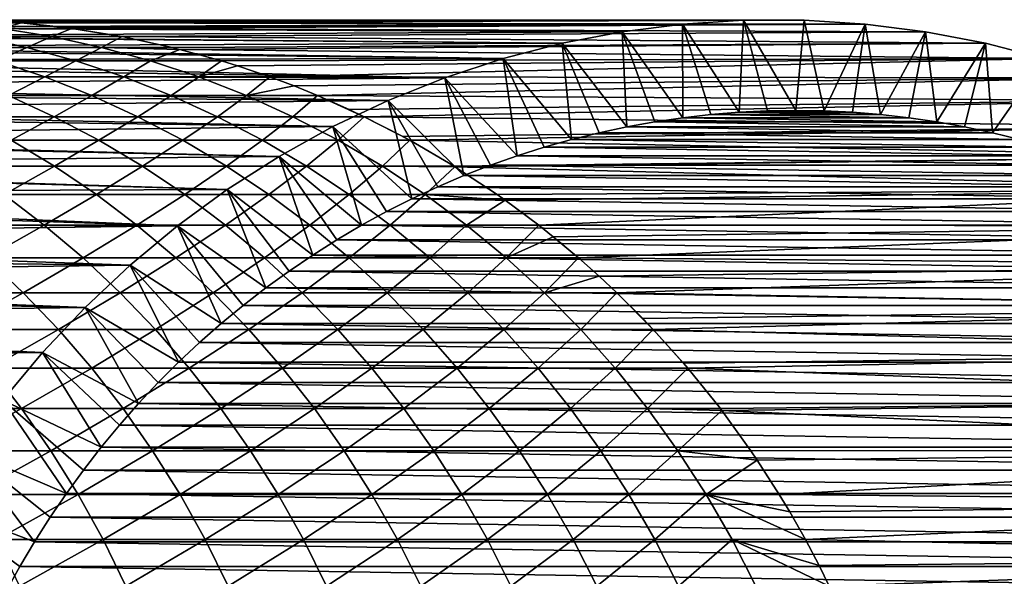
# Model space of a CAD drawing. Header units: metres. Extents: x -24 to 236, y -24 to 24.
# Tile 315 of 316: x 221 to 230, y 4 to 9. Entities that reach past the tile are written whole.
import ezdxf

# ---------------------------------------------------------------- set-up
doc = ezdxf.new("R2010")
doc.units = ezdxf.units.M
doc.layers.add('solid_10392024', color=7, linetype='CONTINUOUS')

msp = doc.modelspace()

# ---------------------------------------------------------------- linework, layer by layer
at = {"layer": 'solid_10392024'}
for points in [[(226.829193, 8.9616, 261.21463), (219.252502, 8.93438, 290.551758), (219.643585, 8.97415, 290.64978)], [(226.829193, 8.9616, 261.21463), (226.295532, 8.893494, 261.081573), (219.252502, 8.93438, 290.551758)], [(226.829193, 8.9616, 261.21463), (219.643585, 8.97415, 290.64978), (219.777679, 8.98358, 290.683411)], [(227.36618, 8.995734, 261.348511), (219.777679, 8.98358, 290.683411), (220.093033, 8.997353, 290.762421)], [(227.36618, 8.995734, 261.348511), (226.829193, 8.9616, 261.21463), (219.777679, 8.98358, 290.683411)], [(227.36618, 8.995734, 261.348511), (220.093033, 8.997353, 290.762421), (220.304779, 9, 290.815491)], [(227.36618, 8.995734, 261.348511), (220.304779, 9, 290.815491), (220.543045, 8.996648, 290.875214)], [(220.374619, 8.972046, 293.361511), (220.992416, 8.972037, 290.987854), (220.543045, 8.996648, 290.875214)], [(220.820343, 8.923595, 293.480682), (220.992416, 8.972037, 290.987854), (220.374619, 8.972046, 293.361511)], [(220.992416, 8.972037, 290.987854), (220.831879, 8.98358, 290.947601), (220.543045, 8.996648, 290.875214)], [(227.903839, 8.995734, 261.482574), (220.543045, 8.996648, 290.875214), (220.831879, 8.98358, 290.947601)], [(227.903839, 8.995734, 261.482574), (227.36618, 8.995734, 261.348511), (220.543045, 8.996648, 290.875214)], [(220.820343, 8.923595, 293.480682), (221.439972, 8.923588, 291.100006), (220.992416, 8.972037, 290.987854)], [(227.903839, 8.995734, 261.482574), (220.831879, 8.98358, 290.947601), (220.992416, 8.972037, 290.987854)], [(228.440842, 8.9616, 261.616455), (227.903839, 8.995734, 261.482574), (220.992416, 8.972037, 290.987854)], [(221.439972, 8.923588, 291.100006), (221.357071, 8.93438, 291.079224), (220.992416, 8.972037, 290.987854)], [(228.440842, 8.9616, 261.616455), (220.992416, 8.972037, 290.987854), (221.357071, 8.93438, 291.079224)], [(228.440842, 8.9616, 261.616455), (221.357071, 8.93438, 291.079224), (221.439972, 8.923588, 291.100006)], [(228.974503, 8.893494, 261.749512), (228.440842, 8.9616, 261.616455), (221.439972, 8.923588, 291.100006)], [(226.831329, 8.135336, 260.390686), (226.295532, 8.893494, 261.081573), (226.829193, 8.9616, 261.21463)], [(227.328903, 8.183813, 260.51474), (226.829193, 8.9616, 261.21463), (227.36618, 8.995734, 261.348511)], [(227.079834, 8.16361, 260.452637), (226.829193, 8.9616, 261.21463), (227.328903, 8.183813, 260.51474)], [(226.831329, 8.135336, 260.390686), (226.829193, 8.9616, 261.21463), (227.079834, 8.16361, 260.452637)], [(227.328903, 8.183813, 260.51474), (227.36618, 8.995734, 261.348511), (227.578644, 8.195949, 260.576996)], [(227.828552, 8.2, 260.639313), (227.36618, 8.995734, 261.348511), (227.903839, 8.995734, 261.482574)], [(227.578644, 8.195949, 260.576996), (227.36618, 8.995734, 261.348511), (227.828552, 8.2, 260.639313)], [(227.828552, 8.2, 260.639313), (227.903839, 8.995734, 261.482574), (228.078461, 8.195949, 260.701599)], [(228.078461, 8.195949, 260.701599), (227.903839, 8.995734, 261.482574), (228.440842, 8.9616, 261.616455)], [(228.078461, 8.195949, 260.701599), (228.440842, 8.9616, 261.616455), (228.328201, 8.183813, 260.763885)], [(228.328201, 8.183813, 260.763885), (228.440842, 8.9616, 261.616455), (228.577271, 8.16361, 260.825989)], [(228.577271, 8.16361, 260.825989), (228.440842, 8.9616, 261.616455), (228.974503, 8.893494, 261.749512)], [(226.295532, 8.893494, 261.081573), (218.75116, 8.856334, 290.426117), (219.195908, 8.927102, 290.537598)], [(226.295532, 8.893494, 261.081573), (225.766815, 8.791637, 260.949738), (218.75116, 8.856334, 290.426117)], [(226.295532, 8.893494, 261.081573), (219.195908, 8.927102, 290.537598), (219.252502, 8.93438, 290.551758)], [(220.605972, 8.851449, 295.970154), (221.263077, 8.851435, 293.59906), (220.820343, 8.923595, 293.480682)], [(221.263077, 8.851435, 293.59906), (221.439972, 8.923588, 291.100006), (220.820343, 8.923595, 293.480682)], [(221.263077, 8.851435, 293.59906), (221.884491, 8.851426, 291.211426), (221.439972, 8.923588, 291.100006)], [(221.884491, 8.851426, 291.211426), (221.878403, 8.852579, 291.2099), (221.439972, 8.923588, 291.100006)], [(228.974503, 8.893494, 261.749512), (221.439972, 8.923588, 291.100006), (221.878403, 8.852579, 291.2099)], [(228.974503, 8.893494, 261.749512), (221.878403, 8.852579, 291.2099), (221.884491, 8.851426, 291.211426)], [(229.503204, 8.791637, 261.881348), (228.974503, 8.893494, 261.749512), (221.884491, 8.851426, 291.211426)], [(226.337662, 8.054746, 260.267578), (225.766815, 8.791637, 260.949738), (226.295532, 8.893494, 261.081573)], [(226.583969, 8.099055, 260.32901), (226.295532, 8.893494, 261.081573), (226.831329, 8.135336, 260.390686)], [(226.337662, 8.054746, 260.267578), (226.295532, 8.893494, 261.081573), (226.583969, 8.099055, 260.32901)], [(228.577271, 8.16361, 260.825989), (228.974503, 8.893494, 261.749512), (228.825775, 8.135336, 260.887939)], [(228.825775, 8.135336, 260.887939), (228.974503, 8.893494, 261.749512), (229.073135, 8.099055, 260.949615)], [(229.073135, 8.099055, 260.949615), (228.974503, 8.893494, 261.749512), (229.503204, 8.791637, 261.881348)], [(225.766815, 8.791637, 260.949738), (218.310547, 8.762033, 290.315704), (218.731155, 8.852579, 290.421112)], [(225.766815, 8.791637, 260.949738), (225.245148, 8.656413, 260.819672), (218.310547, 8.762033, 290.315704)], [(225.766815, 8.791637, 260.949738), (218.731155, 8.852579, 290.421112), (218.75116, 8.856334, 290.426117)], [(220.348083, 8.755778, 298.454803), (221.042618, 8.755768, 296.094299), (220.605972, 8.851449, 295.970154)], [(221.042618, 8.755768, 296.094299), (221.263077, 8.851435, 293.59906), (220.605972, 8.851449, 295.970154)], [(221.042618, 8.755768, 296.094299), (221.701614, 8.755754, 293.716339), (221.263077, 8.851435, 293.59906)], [(221.701614, 8.755754, 293.716339), (221.884491, 8.851426, 291.211426), (221.263077, 8.851435, 293.59906)], [(221.701614, 8.755754, 293.716339), (222.324829, 8.755746, 291.321777), (221.884491, 8.851426, 291.211426)], [(229.503204, 8.791637, 261.881348), (221.884491, 8.851426, 291.211426), (222.324829, 8.755746, 291.321777)], [(229.503204, 8.791637, 261.881348), (222.324829, 8.755746, 291.321777), (222.393997, 8.738477, 291.339111)], [(230.024887, 8.656413, 262.011414), (229.503204, 8.791637, 261.881348), (222.393997, 8.738477, 291.339111)], [(225.849899, 7.942389, 260.145966), (225.245148, 8.656413, 260.819672), (225.766815, 8.791637, 260.949738)], [(226.09285, 8.002503, 260.206543), (225.766815, 8.791637, 260.949738), (226.337662, 8.054746, 260.267578)], [(225.849899, 7.942389, 260.145966), (225.766815, 8.791637, 260.949738), (226.09285, 8.002503, 260.206543)], [(229.073135, 8.099055, 260.949615), (229.503204, 8.791637, 261.881348), (229.319443, 8.054746, 261.011017)], [(229.319443, 8.054746, 261.011017), (229.503204, 8.791637, 261.881348), (229.564255, 8.002503, 261.072052)], [(229.564255, 8.002503, 261.072052), (229.503204, 8.791637, 261.881348), (230.024887, 8.656413, 262.011414)], [(225.245148, 8.656413, 260.819672), (217.875229, 8.644451, 290.206604), (218.215561, 8.738477, 290.291901)], [(225.245148, 8.656413, 260.819672), (218.215561, 8.738477, 290.291901), (218.310547, 8.762033, 290.315704)], [(220.77739, 8.636832, 298.58432), (221.042618, 8.755768, 296.094299), (220.348083, 8.755778, 298.454803)], [(220.77739, 8.636832, 298.58432), (221.473923, 8.636823, 296.21698), (221.042618, 8.755768, 296.094299)], [(221.473923, 8.636823, 296.21698), (221.701614, 8.755754, 293.716339), (221.042618, 8.755768, 296.094299)], [(221.473923, 8.636823, 296.21698), (222.134827, 8.636808, 293.832153), (221.701614, 8.755754, 293.716339)], [(222.393997, 8.738477, 291.339111), (222.324829, 8.755746, 291.321777), (221.701614, 8.755754, 293.716339)], [(222.134827, 8.636808, 293.832153), (222.393997, 8.738477, 291.339111), (221.701614, 8.755754, 293.716339)], [(222.134827, 8.636808, 293.832153), (222.759796, 8.636801, 291.430786), (222.393997, 8.738477, 291.339111)], [(230.024887, 8.656413, 262.011414), (222.393997, 8.738477, 291.339111), (222.759796, 8.636801, 291.430786)], [(224.732742, 8.488417, 260.691925), (217.707581, 8.592488, 290.164581), (217.875229, 8.644451, 290.206604)], [(225.245148, 8.656413, 260.819672), (224.732742, 8.488417, 260.691925), (217.875229, 8.644451, 290.206604)], [(220.466263, 8.494937, 301.067566), (221.200272, 8.494937, 298.711853), (220.77739, 8.636832, 298.58432)], [(221.200272, 8.494937, 298.711853), (221.473923, 8.636823, 296.21698), (220.77739, 8.636832, 298.58432)], [(221.200272, 8.494937, 298.711853), (221.898773, 8.494927, 296.337799), (221.473923, 8.636823, 296.21698)], [(221.898773, 8.494927, 296.337799), (222.134827, 8.636808, 293.832153), (221.473923, 8.636823, 296.21698)], [(221.898773, 8.494927, 296.337799), (222.561523, 8.494914, 293.946259), (222.134827, 8.636808, 293.832153)], [(222.561523, 8.494914, 293.946259), (222.759796, 8.636801, 291.430786), (222.134827, 8.636808, 293.832153)], [(222.561523, 8.494914, 293.946259), (222.901978, 8.592488, 291.466431), (222.759796, 8.636801, 291.430786)], [(230.024887, 8.656413, 262.011414), (222.759796, 8.636801, 291.430786), (222.901978, 8.592488, 291.466431)], [(230.024887, 8.656413, 262.011414), (222.901978, 8.592488, 291.466431), (223.188232, 8.494906, 291.538177)], [(230.537277, 8.488417, 262.13916), (230.024887, 8.656413, 262.011414), (223.188232, 8.494906, 291.538177)], [(225.36998, 7.798693, 260.026306), (224.732742, 8.488417, 260.691925), (225.245148, 8.656413, 260.819672)], [(225.60878, 7.874408, 260.085846), (225.245148, 8.656413, 260.819672), (225.849899, 7.942389, 260.145966)], [(225.36998, 7.798693, 260.026306), (225.245148, 8.656413, 260.819672), (225.60878, 7.874408, 260.085846)], [(229.564255, 8.002503, 261.072052), (230.024887, 8.656413, 262.011414), (229.807205, 7.942389, 261.132629)], [(224.732742, 8.488417, 260.691925), (217.446381, 8.5039, 290.099121), (217.707581, 8.592488, 290.164581)], [(222.561523, 8.494914, 293.946259), (223.188232, 8.494906, 291.538177), (222.901978, 8.592488, 291.466431)], [(224.732742, 8.488417, 260.691925), (217.209076, 8.415147, 290.039642), (217.446381, 8.5039, 290.099121)], [(224.732742, 8.488417, 260.691925), (224.231049, 8.28811, 260.566833), (217.209076, 8.415147, 290.039642)], [(220.879517, 8.33047, 301.199463), (221.200272, 8.494937, 298.711853), (220.466263, 8.494937, 301.067566)], [(220.879517, 8.33047, 301.199463), (221.615585, 8.33047, 298.837128), (221.200272, 8.494937, 298.711853)], [(221.615585, 8.33047, 298.837128), (221.898773, 8.494927, 296.337799), (221.200272, 8.494937, 298.711853)], [(221.615585, 8.33047, 298.837128), (222.316025, 8.330461, 296.456451), (221.898773, 8.494927, 296.337799)], [(222.316025, 8.330461, 296.456451), (222.561523, 8.494914, 293.946259), (221.898773, 8.494927, 296.337799)], [(222.316025, 8.330461, 296.456451), (222.980591, 8.330447, 294.058319), (222.561523, 8.494914, 293.946259)], [(222.980591, 8.330447, 294.058319), (223.188232, 8.494906, 291.538177), (222.561523, 8.494914, 293.946259)], [(222.980591, 8.330447, 294.058319), (223.400482, 8.415147, 291.59137), (223.188232, 8.494906, 291.538177)], [(230.537277, 8.488417, 262.13916), (223.188232, 8.494906, 291.538177), (223.400482, 8.415147, 291.59137)], [(230.537277, 8.488417, 262.13916), (223.400482, 8.415147, 291.59137), (223.609024, 8.33044, 291.643646)], [(231.038971, 8.28811, 262.264252), (230.537277, 8.488417, 262.13916), (223.609024, 8.33044, 291.643646)], [(224.899567, 7.624155, 259.909027), (224.231049, 8.28811, 260.566833), (224.732742, 8.488417, 260.691925)], [(225.133362, 7.715197, 259.967316), (224.732742, 8.488417, 260.691925), (225.36998, 7.798693, 260.026306)], [(224.899567, 7.624155, 259.909027), (224.732742, 8.488417, 260.691925), (225.133362, 7.715197, 259.967316)], [(224.231049, 8.28811, 260.566833), (217.025116, 8.340752, 289.99353), (217.209076, 8.415147, 290.039642)], [(222.980591, 8.330447, 294.058319), (223.609024, 8.33044, 291.643646), (223.400482, 8.415147, 291.59137)], [(224.231049, 8.28811, 260.566833), (216.721878, 8.207099, 289.917542), (217.025116, 8.340752, 289.99353)], [(224.231049, 8.28811, 260.566833), (223.742599, 8.056499, 260.445038), (216.721878, 8.207099, 289.917542)], [(220.51062, 8.143859, 303.678131), (221.284164, 8.143867, 301.328583), (220.879517, 8.33047, 301.199463)], [(221.284164, 8.143867, 301.328583), (221.615585, 8.33047, 298.837128), (220.879517, 8.33047, 301.199463)], [(221.284164, 8.143867, 301.328583), (222.022232, 8.143867, 298.959778), (221.615585, 8.33047, 298.837128)], [(222.022232, 8.143867, 298.959778), (222.316025, 8.330461, 296.456451), (221.615585, 8.33047, 298.837128)], [(222.022232, 8.143867, 298.959778), (222.724579, 8.143859, 296.572632), (222.316025, 8.330461, 296.456451)], [(222.724579, 8.143859, 296.572632), (222.980591, 8.330447, 294.058319), (222.316025, 8.330461, 296.456451)], [(222.724579, 8.143859, 296.572632), (223.39093, 8.143846, 294.16803), (222.980591, 8.330447, 294.058319)], [(223.39093, 8.143846, 294.16803), (223.609024, 8.33044, 291.643646), (222.980591, 8.330447, 294.058319)], [(223.39093, 8.143846, 294.16803), (224.021027, 8.143838, 291.746887), (223.609024, 8.33044, 291.643646)], [(224.021027, 8.143838, 291.746887), (223.88768, 8.207099, 291.71347), (223.609024, 8.33044, 291.643646)], [(231.038971, 8.28811, 262.264252), (223.609024, 8.33044, 291.643646), (223.88768, 8.207099, 291.71347)], [(224.440903, 7.419598, 259.794678), (223.742599, 8.056499, 260.445038), (224.231049, 8.28811, 260.566833)], [(231.038971, 8.28811, 262.264252), (223.88768, 8.207099, 291.71347), (224.021027, 8.143838, 291.746887)], [(231.527435, 8.056499, 262.386047), (231.038971, 8.28811, 262.264252), (224.021027, 8.143838, 291.746887)], [(224.668701, 7.525594, 259.851471), (224.231049, 8.28811, 260.566833), (224.899567, 7.624155, 259.909027)], [(224.440903, 7.419598, 259.794678), (224.231049, 8.28811, 260.566833), (224.668701, 7.525594, 259.851471)], [(223.742599, 8.056499, 260.445038), (216.612564, 8.155442, 289.890137), (216.721878, 8.207099, 289.917542)], [(227.079834, 8.16361, 260.452637), (227.328903, 8.183813, 260.51474), (228.577271, 8.16361, 260.825989)], [(227.328903, 8.183813, 260.51474), (227.578644, 8.195949, 260.576996), (228.328201, 8.183813, 260.763885)], [(227.328903, 8.183813, 260.51474), (228.328201, 8.183813, 260.763885), (228.577271, 8.16361, 260.825989)], [(227.578644, 8.195949, 260.576996), (227.828552, 8.2, 260.639313), (228.078461, 8.195949, 260.701599)], [(227.578644, 8.195949, 260.576996), (228.078461, 8.195949, 260.701599), (228.328201, 8.183813, 260.763885)], [(223.742599, 8.056499, 260.445038), (216.247742, 7.969104, 289.798706), (216.612564, 8.155442, 289.890137)], [(220.903473, 7.935617, 303.810516), (221.284164, 8.143867, 301.328583), (220.51062, 8.143859, 303.678131)], [(220.903473, 7.935617, 303.810516), (221.679092, 7.935627, 301.454651), (221.284164, 8.143867, 301.328583)], [(221.679092, 7.935627, 301.454651), (222.022232, 8.143867, 298.959778), (221.284164, 8.143867, 301.328583)], [(221.679092, 7.935627, 301.454651), (222.419128, 7.935627, 299.079498), (222.022232, 8.143867, 298.959778)], [(222.419128, 7.935627, 299.079498), (222.724579, 8.143859, 296.572632), (222.022232, 8.143867, 298.959778)], [(222.419128, 7.935627, 299.079498), (223.123322, 7.935617, 296.686035), (222.724579, 8.143859, 296.572632)], [(223.123322, 7.935617, 296.686035), (223.39093, 8.143846, 294.16803), (222.724579, 8.143859, 296.572632)], [(223.123322, 7.935617, 296.686035), (223.791428, 7.935605, 294.275116), (223.39093, 8.143846, 294.16803)], [(223.791428, 7.935605, 294.275116), (224.021027, 8.143838, 291.746887), (223.39093, 8.143846, 294.16803)], [(223.791428, 7.935605, 294.275116), (224.423141, 7.935597, 291.847687), (224.021027, 8.143838, 291.746887)], [(224.423141, 7.935597, 291.847687), (224.361816, 7.969104, 291.832306), (224.021027, 8.143838, 291.746887)], [(231.527435, 8.056499, 262.386047), (224.021027, 8.143838, 291.746887), (224.361816, 7.969104, 291.832306)], [(226.337662, 8.054746, 260.267578), (226.583969, 8.099055, 260.32901), (229.319443, 8.054746, 261.011017)], [(226.583969, 8.099055, 260.32901), (226.831329, 8.135336, 260.390686), (229.073135, 8.099055, 260.949615)], [(226.583969, 8.099055, 260.32901), (229.073135, 8.099055, 260.949615), (229.319443, 8.054746, 261.011017)], [(226.831329, 8.135336, 260.390686), (227.079834, 8.16361, 260.452637), (228.825775, 8.135336, 260.887939)], [(226.831329, 8.135336, 260.390686), (228.825775, 8.135336, 260.887939), (229.073135, 8.099055, 260.949615)], [(227.079834, 8.16361, 260.452637), (228.577271, 8.16361, 260.825989), (228.825775, 8.135336, 260.887939)], [(223.742599, 8.056499, 260.445038), (223.268646, 7.794203, 260.326874), (216.247742, 7.969104, 289.798706)], [(223.995438, 7.185663, 259.683594), (223.268646, 7.794203, 260.326874), (223.742599, 8.056499, 260.445038)], [(224.216507, 7.306292, 259.738708), (223.742599, 8.056499, 260.445038), (224.440903, 7.419598, 259.794678)], [(223.995438, 7.185663, 259.683594), (223.742599, 8.056499, 260.445038), (224.216507, 7.306292, 259.738708)], [(231.527435, 8.056499, 262.386047), (224.361816, 7.969104, 291.832306), (224.423141, 7.935597, 291.847687)], [(232.001389, 7.794203, 262.504211), (231.527435, 8.056499, 262.386047), (224.423141, 7.935597, 291.847687)], [(225.849899, 7.942389, 260.145966), (226.09285, 8.002503, 260.206543), (229.807205, 7.942389, 261.132629)], [(226.09285, 8.002503, 260.206543), (226.337662, 8.054746, 260.267578), (229.564255, 8.002503, 261.072052)], [(226.09285, 8.002503, 260.206543), (229.564255, 8.002503, 261.072052), (229.807205, 7.942389, 261.132629)], [(226.337662, 8.054746, 260.267578), (229.319443, 8.054746, 261.011017), (229.564255, 8.002503, 261.072052)], [(223.268646, 7.794203, 260.326874), (215.817963, 7.720362, 289.690979), (216.209824, 7.948462, 289.789185)], [(223.268646, 7.794203, 260.326874), (216.209824, 7.948462, 289.789185), (216.247742, 7.969104, 289.798706)], [(220.47258, 7.706277, 306.281219), (221.285645, 7.70629, 303.939301), (220.903473, 7.935617, 303.810516)], [(221.285645, 7.70629, 303.939301), (221.679092, 7.935627, 301.454651), (220.903473, 7.935617, 303.810516)], [(221.285645, 7.70629, 303.939301), (222.063293, 7.706299, 301.57724), (221.679092, 7.935627, 301.454651)], [(222.063293, 7.706299, 301.57724), (222.419128, 7.935627, 299.079498), (221.679092, 7.935627, 301.454651)], [(222.063293, 7.706299, 301.57724), (222.805237, 7.706299, 299.195953), (222.419128, 7.935627, 299.079498)], [(222.805237, 7.706299, 299.195953), (223.123322, 7.935617, 296.686035), (222.419128, 7.935627, 299.079498)], [(222.805237, 7.706299, 299.195953), (223.51123, 7.70629, 296.796326), (223.123322, 7.935617, 296.686035)], [(223.51123, 7.70629, 296.796326), (223.791428, 7.935605, 294.275116), (223.123322, 7.935617, 296.686035)], [(223.51123, 7.70629, 296.796326), (224.181015, 7.706278, 294.379272), (223.791428, 7.935605, 294.275116)], [(224.181015, 7.706278, 294.379272), (224.423141, 7.935597, 291.847687), (223.791428, 7.935605, 294.275116)], [(224.181015, 7.706278, 294.379272), (224.814331, 7.706271, 291.945709), (224.423141, 7.935597, 291.847687)], [(232.001389, 7.794203, 262.504211), (224.423141, 7.935597, 291.847687), (224.814331, 7.706271, 291.945709)], [(225.60878, 7.874408, 260.085846), (225.849899, 7.942389, 260.145966), (230.048325, 7.874408, 261.192749)], [(225.849899, 7.942389, 260.145966), (229.807205, 7.942389, 261.132629), (230.048325, 7.874408, 261.192749)], [(225.36998, 7.798693, 260.026306), (225.60878, 7.874408, 260.085846), (230.287125, 7.798693, 261.252289)], [(225.60878, 7.874408, 260.085846), (230.048325, 7.874408, 261.192749), (230.287125, 7.798693, 261.252289)], [(223.268646, 7.794203, 260.326874), (222.811386, 7.502415, 260.212891), (215.817963, 7.720362, 289.690979)], [(223.565292, 6.923493, 259.576355), (222.811386, 7.502415, 260.212891), (223.268646, 7.794203, 260.326874)], [(223.778397, 7.058077, 259.629486), (223.268646, 7.794203, 260.326874), (223.995438, 7.185663, 259.683594)], [(223.565292, 6.923493, 259.576355), (223.268646, 7.794203, 260.326874), (223.778397, 7.058077, 259.629486)], [(232.001389, 7.794203, 262.504211), (224.814331, 7.706271, 291.945709), (224.821136, 7.702031, 291.947418)], [(232.458633, 7.502415, 262.618195), (232.001389, 7.794203, 262.504211), (224.821136, 7.702031, 291.947418)], [(225.133362, 7.715197, 259.967316), (225.36998, 7.798693, 260.026306), (230.523743, 7.715197, 261.311279)], [(225.36998, 7.798693, 260.026306), (230.287125, 7.798693, 261.252289), (230.523743, 7.715197, 261.311279)], [(222.811386, 7.502415, 260.212891), (215.438034, 7.471747, 289.595764), (215.788422, 7.702031, 289.683594)], [(222.811386, 7.502415, 260.212891), (215.788422, 7.702031, 289.683594), (215.817963, 7.720362, 289.690979)], [(220.840958, 7.456474, 306.412048), (221.285645, 7.70629, 303.939301), (220.47258, 7.706277, 306.281219)], [(220.840958, 7.456474, 306.412048), (221.656113, 7.456486, 304.064148), (221.285645, 7.70629, 303.939301)], [(221.656113, 7.456486, 304.064148), (222.063293, 7.706299, 301.57724), (221.285645, 7.70629, 303.939301)], [(221.656113, 7.456486, 304.064148), (222.435715, 7.456495, 301.696106), (222.063293, 7.706299, 301.57724)], [(222.435715, 7.456495, 301.696106), (222.805237, 7.706299, 299.195953), (222.063293, 7.706299, 301.57724)], [(222.435715, 7.456495, 301.696106), (223.179504, 7.456495, 299.308838), (222.805237, 7.706299, 299.195953)], [(223.179504, 7.456495, 299.308838), (223.51123, 7.70629, 296.796326), (222.805237, 7.706299, 299.195953)], [(223.179504, 7.456495, 299.308838), (223.887253, 7.456486, 296.903259), (223.51123, 7.70629, 296.796326)], [(223.887253, 7.456486, 296.903259), (224.181015, 7.706278, 294.379272), (223.51123, 7.70629, 296.796326)], [(223.887253, 7.456486, 296.903259), (224.558685, 7.456474, 294.480255), (224.181015, 7.706278, 294.379272)], [(224.821136, 7.702031, 291.947418), (224.814331, 7.706271, 291.945709), (224.181015, 7.706278, 294.379272)], [(224.558685, 7.456474, 294.480255), (224.821136, 7.702031, 291.947418), (224.181015, 7.706278, 294.379272)], [(224.558685, 7.456474, 294.480255), (225.193527, 7.456468, 292.040771), (224.821136, 7.702031, 291.947418)], [(232.458633, 7.502415, 262.618195), (224.821136, 7.702031, 291.947418), (225.193527, 7.456468, 292.040771)], [(224.899567, 7.624155, 259.909027), (225.133362, 7.715197, 259.967316), (230.757538, 7.624155, 261.369598)], [(225.133362, 7.715197, 259.967316), (230.523743, 7.715197, 261.311279), (230.757538, 7.624155, 261.369598)], [(224.668701, 7.525594, 259.851471), (224.899567, 7.624155, 259.909027), (230.988419, 7.525594, 261.427155)], [(224.899567, 7.624155, 259.909027), (230.757538, 7.624155, 261.369598), (230.988419, 7.525594, 261.427155)], [(222.811386, 7.502415, 260.212891), (222.372437, 7.182171, 260.103424), (215.438034, 7.471747, 289.595764)], [(223.151932, 6.633965, 259.473297), (222.372437, 7.182171, 260.103424), (222.811386, 7.502415, 260.212891)], [(223.356445, 6.782108, 259.524292), (222.811386, 7.502415, 260.212891), (223.565292, 6.923493, 259.576355)], [(223.151932, 6.633965, 259.473297), (222.811386, 7.502415, 260.212891), (223.356445, 6.782108, 259.524292)], [(224.440903, 7.419598, 259.794678), (224.668701, 7.525594, 259.851471), (231.216202, 7.419598, 261.483948)], [(224.668701, 7.525594, 259.851471), (230.988419, 7.525594, 261.427155), (231.216202, 7.419598, 261.483948)], [(232.458633, 7.502415, 262.618195), (225.193527, 7.456468, 292.040771), (225.263992, 7.406854, 292.058411)], [(232.458633, 7.502415, 262.618195), (225.263992, 7.406854, 292.058411), (225.559738, 7.186852, 292.132538)], [(232.897598, 7.182171, 262.727661), (232.458633, 7.502415, 262.618195), (225.559738, 7.186852, 292.132538)], [(222.372437, 7.182171, 260.103424), (215.07103, 7.20328, 289.503784), (215.345581, 7.406854, 289.572601)], [(222.372437, 7.182171, 260.103424), (215.345581, 7.406854, 289.572601), (215.438034, 7.471747, 289.595764)], [(220.344193, 7.186852, 308.871002), (221.196732, 7.186858, 306.538391), (220.840958, 7.456474, 306.412048)], [(221.196732, 7.186858, 306.538391), (221.656113, 7.456486, 304.064148), (220.840958, 7.456474, 306.412048)], [(221.196732, 7.186858, 306.538391), (222.013885, 7.18687, 304.184692), (221.656113, 7.456486, 304.064148)], [(222.013885, 7.18687, 304.184692), (222.435715, 7.456495, 301.696106), (221.656113, 7.456486, 304.064148)], [(222.013885, 7.18687, 304.184692), (222.79538, 7.186878, 301.810913), (222.435715, 7.456495, 301.696106)], [(222.79538, 7.186878, 301.810913), (223.179504, 7.456495, 299.308838), (222.435715, 7.456495, 301.696106)], [(222.79538, 7.186878, 301.810913), (223.54097, 7.186878, 299.417877), (223.179504, 7.456495, 299.308838)], [(223.54097, 7.186878, 299.417877), (223.887253, 7.456486, 296.903259), (223.179504, 7.456495, 299.308838)], [(223.54097, 7.186878, 299.417877), (224.250397, 7.18687, 297.006531), (223.887253, 7.456486, 296.903259)], [(224.250397, 7.18687, 297.006531), (224.558685, 7.456474, 294.480255), (223.887253, 7.456486, 296.903259)], [(224.216507, 7.306292, 259.738708), (224.440903, 7.419598, 259.794678), (231.440613, 7.306292, 261.539886)], [(224.250397, 7.18687, 297.006531), (224.923401, 7.186858, 294.577789), (224.558685, 7.456474, 294.480255)], [(224.440903, 7.419598, 259.794678), (231.216202, 7.419598, 261.483948), (231.440613, 7.306292, 261.539886)], [(225.263992, 7.406854, 292.058411), (225.193527, 7.456468, 292.040771), (224.558685, 7.456474, 294.480255)], [(224.923401, 7.186858, 294.577789), (225.263992, 7.406854, 292.058411), (224.558685, 7.456474, 294.480255)], [(224.923401, 7.186858, 294.577789), (225.559738, 7.186852, 292.132538), (225.263992, 7.406854, 292.058411)], [(223.995438, 7.185663, 259.683594), (224.216507, 7.306292, 259.738708), (231.661667, 7.185663, 261.595001)], [(224.216507, 7.306292, 259.738708), (231.440613, 7.306292, 261.539886), (231.661667, 7.185663, 261.595001)], [(222.372437, 7.182171, 260.103424), (214.920822, 7.084651, 289.466125), (215.07103, 7.20328, 289.503784)], [(222.372437, 7.182171, 260.103424), (221.953323, 6.834593, 259.998932), (214.920822, 7.084651, 289.466125)], [(220.684372, 6.898139, 308.998108), (221.196732, 7.186858, 306.538391), (220.344193, 7.186852, 308.871002)], [(220.684372, 6.898139, 308.998108), (221.53894, 6.898145, 306.659912), (221.196732, 7.186858, 306.538391)], [(221.53894, 6.898145, 306.659912), (222.013885, 7.18687, 304.184692), (221.196732, 7.186858, 306.538391)], [(221.53894, 6.898145, 306.659912), (222.358017, 6.898157, 304.300659), (222.013885, 7.18687, 304.184692)], [(222.756927, 6.318205, 259.374817), (221.953323, 6.834593, 259.998932), (222.372437, 7.182171, 260.103424)], [(222.358017, 6.898157, 304.300659), (222.79538, 7.186878, 301.810913), (222.013885, 7.18687, 304.184692)], [(222.358017, 6.898157, 304.300659), (223.141327, 6.898165, 301.921326), (222.79538, 7.186878, 301.810913)], [(222.951904, 6.47919, 259.423431), (222.372437, 7.182171, 260.103424), (223.151932, 6.633965, 259.473297)], [(222.756927, 6.318205, 259.374817), (222.372437, 7.182171, 260.103424), (222.951904, 6.47919, 259.423431)], [(223.141327, 6.898165, 301.921326), (223.54097, 7.186878, 299.417877), (222.79538, 7.186878, 301.810913)], [(223.141327, 6.898165, 301.921326), (223.888641, 6.898165, 299.522736), (223.54097, 7.186878, 299.417877)], [(223.888641, 6.898165, 299.522736), (224.250397, 7.18687, 297.006531), (223.54097, 7.186878, 299.417877)], [(223.778397, 7.058077, 259.629486), (223.995438, 7.185663, 259.683594), (231.878708, 7.058077, 261.649139)], [(223.888641, 6.898165, 299.522736), (224.599686, 6.898157, 297.105865), (224.250397, 7.18687, 297.006531)], [(223.995438, 7.185663, 259.683594), (231.661667, 7.185663, 261.595001), (231.878708, 7.058077, 261.649139)], [(224.599686, 6.898157, 297.105865), (224.923401, 7.186858, 294.577789), (224.250397, 7.18687, 297.006531)], [(224.599686, 6.898157, 297.105865), (225.274216, 6.898146, 294.6716), (224.923401, 7.186858, 294.577789)], [(225.274216, 6.898146, 294.6716), (225.559738, 7.186852, 292.132538), (224.923401, 7.186858, 294.577789)], [(225.274216, 6.898146, 294.6716), (225.688736, 7.084651, 292.164856), (225.559738, 7.186852, 292.132538)], [(232.897598, 7.182171, 262.727661), (225.559738, 7.186852, 292.132538), (225.688736, 7.084651, 292.164856)], [(232.897598, 7.182171, 262.727661), (225.688736, 7.084651, 292.164856), (225.911987, 6.898139, 292.220825)], [(233.316696, 6.834593, 262.832153), (232.897598, 7.182171, 262.727661), (225.911987, 6.898139, 292.220825)], [(221.953323, 6.834593, 259.998932), (214.717926, 6.915672, 289.415283), (214.920822, 7.084651, 289.466125)], [(223.565292, 6.923493, 259.576355), (223.778397, 7.058077, 259.629486), (232.091812, 6.923493, 261.702271)], [(223.778397, 7.058077, 259.629486), (231.878708, 7.058077, 261.649139), (232.091812, 6.923493, 261.702271)], [(225.274216, 6.898146, 294.6716), (225.911987, 6.898139, 292.220825), (225.688736, 7.084651, 292.164856)], [(221.953323, 6.834593, 259.998932), (214.515717, 6.736597, 289.364594), (214.717926, 6.915672, 289.415283)], [(220.118317, 6.591105, 311.441406), (221.010162, 6.591098, 309.119812), (220.684372, 6.898139, 308.998108)], [(221.010162, 6.591098, 309.119812), (221.53894, 6.898145, 306.659912), (220.684372, 6.898139, 308.998108)], [(221.010162, 6.591098, 309.119812), (221.866669, 6.591104, 306.776276), (221.53894, 6.898145, 306.659912)], [(221.866669, 6.591104, 306.776276), (222.358017, 6.898157, 304.300659), (221.53894, 6.898145, 306.659912)], [(221.866669, 6.591104, 306.776276), (222.687592, 6.591115, 304.411743), (222.358017, 6.898157, 304.300659)], [(222.687592, 6.591115, 304.411743), (223.141327, 6.898165, 301.921326), (222.358017, 6.898157, 304.300659)], [(222.687592, 6.591115, 304.411743), (223.472641, 6.591122, 302.027069), (223.141327, 6.898165, 301.921326)], [(223.472641, 6.591122, 302.027069), (223.888641, 6.898165, 299.522736), (223.141327, 6.898165, 301.921326)], [(223.356445, 6.782108, 259.524292), (223.565292, 6.923493, 259.576355), (232.300659, 6.782108, 261.754333)], [(223.472641, 6.591122, 302.027069), (224.221603, 6.591122, 299.623169), (223.888641, 6.898165, 299.522736)], [(223.565292, 6.923493, 259.576355), (232.091812, 6.923493, 261.702271), (232.300659, 6.782108, 261.754333)], [(224.221603, 6.591122, 299.623169), (224.599686, 6.898157, 297.105865), (223.888641, 6.898165, 299.522736)], [(224.221603, 6.591122, 299.623169), (224.934204, 6.591115, 297.200989), (224.599686, 6.898157, 297.105865)], [(224.934204, 6.591115, 297.200989), (225.274216, 6.898146, 294.6716), (224.599686, 6.898157, 297.105865)], [(224.934204, 6.591115, 297.200989), (225.610199, 6.591104, 294.761414), (225.274216, 6.898146, 294.6716)], [(225.610199, 6.591104, 294.761414), (225.911987, 6.898139, 292.220825), (225.274216, 6.898146, 294.6716)], [(225.610199, 6.591104, 294.761414), (226.093842, 6.736597, 292.266388), (225.911987, 6.898139, 292.220825)], [(233.316696, 6.834593, 262.832153), (225.911987, 6.898139, 292.220825), (226.093842, 6.736597, 292.266388)], [(221.953323, 6.834593, 259.998932), (221.555954, 6.461252, 259.899872), (214.515717, 6.736597, 289.364594)], [(222.382095, 5.977628, 259.281342), (221.555954, 6.461252, 259.899872), (221.953323, 6.834593, 259.998932)], [(222.566879, 6.150914, 259.327423), (221.953323, 6.834593, 259.998932), (222.756927, 6.318205, 259.374817)], [(222.382095, 5.977628, 259.281342), (221.953323, 6.834593, 259.998932), (222.566879, 6.150914, 259.327423)], [(223.151932, 6.633965, 259.473297), (223.356445, 6.782108, 259.524292), (232.505173, 6.633965, 261.805328)], [(223.356445, 6.782108, 259.524292), (232.300659, 6.782108, 261.754333), (232.505173, 6.633965, 261.805328)], [(233.316696, 6.834593, 262.832153), (226.093842, 6.736597, 292.266388), (226.249344, 6.591098, 292.305359)], [(233.714066, 6.461252, 262.931213), (233.316696, 6.834593, 262.832153), (226.249344, 6.591098, 292.305359)], [(221.555954, 6.461252, 259.899872), (214.379684, 6.609689, 289.330505), (214.515717, 6.736597, 289.364594)], [(225.610199, 6.591104, 294.761414), (226.249344, 6.591098, 292.305359), (226.093842, 6.736597, 292.266388)], [(221.555954, 6.461252, 259.899872), (214.131744, 6.363961, 289.268372), (214.379684, 6.609689, 289.330505)], [(222.951904, 6.47919, 259.423431), (223.151932, 6.633965, 259.473297), (232.7052, 6.47919, 261.855194)], [(223.151932, 6.633965, 259.473297), (232.505173, 6.633965, 261.805328), (232.7052, 6.47919, 261.855194)], [(220.426895, 6.26655, 311.5625), (221.010162, 6.591098, 309.119812), (220.118317, 6.591105, 311.441406)], [(220.426895, 6.26655, 311.5625), (221.320694, 6.266543, 309.235809), (221.010162, 6.591098, 309.119812)], [(221.320694, 6.266543, 309.235809), (221.866669, 6.591104, 306.776276), (221.010162, 6.591098, 309.119812)], [(221.320694, 6.266543, 309.235809), (222.179062, 6.266549, 306.887207), (221.866669, 6.591104, 306.776276)], [(222.179062, 6.266549, 306.887207), (222.687592, 6.591115, 304.411743), (221.866669, 6.591104, 306.776276)], [(222.179062, 6.266549, 306.887207), (223.001724, 6.266559, 304.517578), (222.687592, 6.591115, 304.411743)], [(223.001724, 6.266559, 304.517578), (223.472641, 6.591122, 302.027069), (222.687592, 6.591115, 304.411743)], [(223.001724, 6.266559, 304.517578), (223.788452, 6.266566, 302.127838), (223.472641, 6.591122, 302.027069)], [(223.788452, 6.266566, 302.127838), (224.221603, 6.591122, 299.623169), (223.472641, 6.591122, 302.027069)], [(223.788452, 6.266566, 302.127838), (224.538986, 6.266566, 299.718903), (224.221603, 6.591122, 299.623169)], [(224.538986, 6.266566, 299.718903), (224.934204, 6.591115, 297.200989), (224.221603, 6.591122, 299.623169)], [(224.538986, 6.266566, 299.718903), (225.253067, 6.266559, 297.291656), (224.934204, 6.591115, 297.200989)], [(225.253067, 6.266559, 297.291656), (225.610199, 6.591104, 294.761414), (224.934204, 6.591115, 297.200989)], [(225.253067, 6.266559, 297.291656), (225.93045, 6.266549, 294.847046), (225.610199, 6.591104, 294.761414)], [(225.93045, 6.266549, 294.847046), (226.249344, 6.591098, 292.305359), (225.610199, 6.591104, 294.761414)], [(225.93045, 6.266549, 294.847046), (226.570892, 6.266543, 292.385956), (226.249344, 6.591098, 292.305359)], [(226.570892, 6.266543, 292.385956), (226.477829, 6.363961, 292.36264), (226.249344, 6.591098, 292.305359)], [(233.714066, 6.461252, 262.931213), (226.249344, 6.591098, 292.305359), (226.477829, 6.363961, 292.36264)], [(221.555954, 6.461252, 259.899872), (221.181442, 6.063202, 259.806488), (214.131744, 6.363961, 289.268372)], [(222.028488, 5.613193, 259.193176), (221.181442, 6.063202, 259.806488), (221.555954, 6.461252, 259.899872)], [(222.202515, 5.798268, 259.236572), (221.555954, 6.461252, 259.899872), (222.382095, 5.977628, 259.281342)], [(222.028488, 5.613193, 259.193176), (221.555954, 6.461252, 259.899872), (222.202515, 5.798268, 259.236572)], [(222.756927, 6.318205, 259.374817), (222.951904, 6.47919, 259.423431), (232.900177, 6.318205, 261.903809)], [(222.951904, 6.47919, 259.423431), (232.7052, 6.47919, 261.855194), (232.900177, 6.318205, 261.903809)], [(233.714066, 6.461252, 262.931213), (226.477829, 6.363961, 292.36264), (226.570892, 6.266543, 292.385956)], [(234.088577, 6.063202, 263.024597), (233.714066, 6.461252, 262.931213), (226.570892, 6.266543, 292.385956)], [(221.181442, 6.063202, 259.806488), (214.057175, 6.286143, 289.249695), (214.131744, 6.363961, 289.268372)], [(221.181442, 6.063202, 259.806488), (213.770279, 5.968103, 289.177795), (214.057175, 6.286143, 289.249695)], [(220.719513, 5.925344, 311.677338), (221.320694, 6.266543, 309.235809), (220.426895, 6.26655, 311.5625)], [(220.719513, 5.925344, 311.677338), (221.615158, 5.925337, 309.345825), (221.320694, 6.266543, 309.235809)], [(221.615158, 5.925337, 309.345825), (222.179062, 6.266549, 306.887207), (221.320694, 6.266543, 309.235809)], [(221.615158, 5.925337, 309.345825), (222.475266, 5.925342, 306.992401), (222.179062, 6.266549, 306.887207)], [(222.475266, 5.925342, 306.992401), (223.001724, 6.266559, 304.517578), (222.179062, 6.266549, 306.887207)], [(222.475266, 5.925342, 306.992401), (223.299606, 5.925352, 304.61795), (223.001724, 6.266559, 304.517578)], [(222.566879, 6.150914, 259.327423), (222.756927, 6.318205, 259.374817), (233.090225, 6.150914, 261.951202)], [(222.756927, 6.318205, 259.374817), (232.900177, 6.318205, 261.903809), (233.090225, 6.150914, 261.951202)], [(223.299606, 5.925352, 304.61795), (223.788452, 6.266566, 302.127838), (223.001724, 6.266559, 304.517578)], [(223.299606, 5.925352, 304.61795), (224.087906, 5.925359, 302.223419), (223.788452, 6.266566, 302.127838)], [(224.087906, 5.925359, 302.223419), (224.538986, 6.266566, 299.718903), (223.788452, 6.266566, 302.127838)], [(224.087906, 5.925359, 302.223419), (224.83992, 5.925359, 299.809662), (224.538986, 6.266566, 299.718903)], [(224.83992, 5.925359, 299.809662), (225.253067, 6.266559, 297.291656), (224.538986, 6.266566, 299.718903)], [(224.83992, 5.925359, 299.809662), (225.555405, 5.925352, 297.377655), (225.253067, 6.266559, 297.291656)], [(225.555405, 5.925352, 297.377655), (225.93045, 6.266549, 294.847046), (225.253067, 6.266559, 297.291656)], [(225.555405, 5.925352, 297.377655), (226.234116, 5.925343, 294.928253), (225.93045, 6.266549, 294.847046)], [(226.234116, 5.925343, 294.928253), (226.570892, 6.266543, 292.385956), (225.93045, 6.266549, 294.847046)], [(226.234116, 5.925343, 294.928253), (226.875793, 5.925337, 292.462372), (226.570892, 6.266543, 292.385956)], [(226.875793, 5.925337, 292.462372), (226.839279, 5.968103, 292.453217), (226.570892, 6.266543, 292.385956)], [(234.088577, 6.063202, 263.024597), (226.570892, 6.266543, 292.385956), (226.839279, 5.968103, 292.453217)], [(222.382095, 5.977628, 259.281342), (222.566879, 6.150914, 259.327423), (233.275009, 5.977628, 261.997253)], [(222.566879, 6.150914, 259.327423), (233.090225, 6.150914, 261.951202), (233.275009, 5.977628, 261.997253)], [(221.181442, 6.063202, 259.806488), (220.831589, 5.642336, 259.719269), (213.770279, 5.968103, 289.177795)], [(221.698029, 5.226882, 259.110809), (220.831589, 5.642336, 259.719269), (221.181442, 6.063202, 259.806488)], [(221.860352, 5.422753, 259.151276), (221.181442, 6.063202, 259.806488), (222.028488, 5.613193, 259.193176)], [(221.698029, 5.226882, 259.110809), (221.181442, 6.063202, 259.806488), (221.860352, 5.422753, 259.151276)], [(234.088577, 6.063202, 263.024597), (226.839279, 5.968103, 292.453217), (226.875793, 5.925337, 292.462372)], [(234.438446, 5.642336, 263.111816), (234.088577, 6.063202, 263.024597), (226.875793, 5.925337, 292.462372)], [(220.062683, 5.568404, 314.098877), (220.995361, 5.568393, 311.785614), (220.719513, 5.925344, 311.677338)], [(220.995361, 5.568393, 311.785614), (221.615158, 5.925337, 309.345825), (220.719513, 5.925344, 311.677338)], [(220.995361, 5.568393, 311.785614), (221.892746, 5.568387, 309.449524), (221.615158, 5.925337, 309.345825)], [(221.892746, 5.568387, 309.449524), (222.475266, 5.925342, 306.992401), (221.615158, 5.925337, 309.345825)], [(221.892746, 5.568387, 309.449524), (222.754517, 5.568392, 307.091553), (222.475266, 5.925342, 306.992401)], [(222.202515, 5.798268, 259.236572), (222.382095, 5.977628, 259.281342), (233.45459, 5.798268, 262.042023)], [(222.382095, 5.977628, 259.281342), (233.275009, 5.977628, 261.997253), (233.45459, 5.798268, 262.042023)], [(222.754517, 5.568392, 307.091553), (223.299606, 5.925352, 304.61795), (222.475266, 5.925342, 306.992401)], [(222.754517, 5.568392, 307.091553), (223.580429, 5.568401, 304.712585), (223.299606, 5.925352, 304.61795)], [(223.580429, 5.568401, 304.712585), (224.087906, 5.925359, 302.223419), (223.299606, 5.925352, 304.61795)], [(223.580429, 5.568401, 304.712585), (224.370209, 5.568407, 302.313507), (224.087906, 5.925359, 302.223419)], [(224.370209, 5.568407, 302.313507), (224.83992, 5.925359, 299.809662), (224.087906, 5.925359, 302.223419)], [(224.370209, 5.568407, 302.313507), (225.123627, 5.568407, 299.895264), (224.83992, 5.925359, 299.809662)], [(225.123627, 5.568407, 299.895264), (225.555405, 5.925352, 297.377655), (224.83992, 5.925359, 299.809662)], [(225.123627, 5.568407, 299.895264), (225.840439, 5.568401, 297.45871), (225.555405, 5.925352, 297.377655)], [(225.840439, 5.568401, 297.45871), (226.234116, 5.925343, 294.928253), (225.555405, 5.925352, 297.377655)], [(225.840439, 5.568401, 297.45871), (226.520401, 5.568392, 295.004791), (226.234116, 5.925343, 294.928253)], [(226.520401, 5.568392, 295.004791), (226.875793, 5.925337, 292.462372), (226.234116, 5.925343, 294.928253)], [(226.520401, 5.568392, 295.004791), (227.163239, 5.568387, 292.534424), (226.875793, 5.925337, 292.462372)], [(234.438446, 5.642336, 263.111816), (226.875793, 5.925337, 292.462372), (227.163239, 5.568387, 292.534424)], [(222.028488, 5.613193, 259.193176), (222.202515, 5.798268, 259.236572), (233.628616, 5.613193, 262.085419)], [(222.202515, 5.798268, 259.236572), (233.45459, 5.798268, 262.042023), (233.628616, 5.613193, 262.085419)], [(220.319336, 5.196656, 314.204529), (220.995361, 5.568393, 311.785614), (220.062683, 5.568404, 314.098877)], [(220.319336, 5.196656, 314.204529), (221.253723, 5.196646, 311.886993), (220.995361, 5.568393, 311.785614)], [(221.391647, 4.819787, 259.034393), (220.507431, 5.199946, 259.638428), (220.831589, 5.642336, 259.719269)], [(221.541824, 5.025934, 259.071838), (220.831589, 5.642336, 259.719269), (221.698029, 5.226882, 259.110809)], [(221.391647, 4.819787, 259.034393), (220.831589, 5.642336, 259.719269), (221.541824, 5.025934, 259.071838)], [(221.253723, 5.196646, 311.886993), (221.892746, 5.568387, 309.449524), (220.995361, 5.568393, 311.785614)], [(221.253723, 5.196646, 311.886993), (222.15274, 5.19664, 309.546661), (221.892746, 5.568387, 309.449524)], [(221.860352, 5.422753, 259.151276), (222.028488, 5.613193, 259.193176), (233.796753, 5.422753, 262.12735)], [(222.15274, 5.19664, 309.546661), (222.754517, 5.568392, 307.091553), (221.892746, 5.568387, 309.449524)], [(222.028488, 5.613193, 259.193176), (233.628616, 5.613193, 262.085419), (233.796753, 5.422753, 262.12735)], [(222.15274, 5.19664, 309.546661), (223.016068, 5.196645, 307.184448), (222.754517, 5.568392, 307.091553)], [(223.016068, 5.196645, 307.184448), (223.580429, 5.568401, 304.712585), (222.754517, 5.568392, 307.091553)], [(223.016068, 5.196645, 307.184448), (223.843445, 5.196654, 304.801208), (223.580429, 5.568401, 304.712585)], [(223.843445, 5.196654, 304.801208), (224.370209, 5.568407, 302.313507), (223.580429, 5.568401, 304.712585)], [(223.843445, 5.196654, 304.801208), (224.634613, 5.19666, 302.397888), (224.370209, 5.568407, 302.313507)], [(224.634613, 5.19666, 302.397888), (225.123627, 5.568407, 299.895264), (224.370209, 5.568407, 302.313507)], [(224.634613, 5.19666, 302.397888), (225.389359, 5.19666, 299.975403), (225.123627, 5.568407, 299.895264)], [(225.389359, 5.19666, 299.975403), (225.840439, 5.568401, 297.45871), (225.123627, 5.568407, 299.895264)], [(225.389359, 5.19666, 299.975403), (226.107407, 5.196654, 297.534637), (225.840439, 5.568401, 297.45871)], [(226.107407, 5.196654, 297.534637), (226.520401, 5.568392, 295.004791), (225.840439, 5.568401, 297.45871)], [(226.107407, 5.196654, 297.534637), (226.788528, 5.196645, 295.076477), (226.520401, 5.568392, 295.004791)], [(227.176895, 5.550468, 292.537842), (227.163239, 5.568387, 292.534424), (226.520401, 5.568392, 295.004791)], [(226.788528, 5.196645, 295.076477), (227.176895, 5.550468, 292.537842), (226.520401, 5.568392, 295.004791)], [(234.438446, 5.642336, 263.111816), (227.163239, 5.568387, 292.534424), (227.176895, 5.550468, 292.537842)], [(234.762604, 5.199946, 263.192657), (234.438446, 5.642336, 263.111816), (227.176895, 5.550468, 292.537842)], [(226.788528, 5.196645, 295.076477), (227.432465, 5.196641, 292.601898), (227.176895, 5.550468, 292.537842)], [(234.762604, 5.199946, 263.192657), (227.176895, 5.550468, 292.537842), (227.432465, 5.196641, 292.601898)], [(221.698029, 5.226882, 259.110809), (221.860352, 5.422753, 259.151276), (233.959076, 5.226882, 262.167816)], [(221.860352, 5.422753, 259.151276), (233.796753, 5.422753, 262.12735), (233.959076, 5.226882, 262.167816)], [(221.541824, 5.025934, 259.071838), (221.698029, 5.226882, 259.110809), (234.11528, 5.025934, 262.206757)], [(221.698029, 5.226882, 259.110809), (233.959076, 5.226882, 262.167816), (234.11528, 5.025934, 262.206757)], [(221.110718, 4.393771, 258.964355), (220.210342, 4.737862, 259.564362), (220.507431, 5.199946, 259.638428)], [(220.557922, 4.811101, 314.302765), (221.253723, 5.196646, 311.886993), (220.319336, 5.196656, 314.204529)], [(221.24791, 4.609014, 258.998566), (220.507431, 5.199946, 259.638428), (221.391647, 4.819787, 259.034393)], [(221.110718, 4.393771, 258.964355), (220.507431, 5.199946, 259.638428), (221.24791, 4.609014, 258.998566)], [(220.557922, 4.811101, 314.302765), (221.493912, 4.811092, 311.981262), (221.253723, 5.196646, 311.886993)], [(221.493912, 4.811092, 311.981262), (222.15274, 5.19664, 309.546661), (221.253723, 5.196646, 311.886993)], [(221.493912, 4.811092, 311.981262), (222.39444, 4.811086, 309.636963), (222.15274, 5.19664, 309.546661)], [(222.39444, 4.811086, 309.636963), (223.016068, 5.196645, 307.184448), (222.15274, 5.19664, 309.546661)], [(222.39444, 4.811086, 309.636963), (223.259216, 4.81109, 307.270782), (223.016068, 5.196645, 307.184448)], [(223.259216, 4.81109, 307.270782), (223.843445, 5.196654, 304.801208), (223.016068, 5.196645, 307.184448)], [(223.259216, 4.81109, 307.270782), (224.087952, 4.811099, 304.883606), (223.843445, 5.196654, 304.801208)], [(224.087952, 4.811099, 304.883606), (224.634613, 5.19666, 302.397888), (223.843445, 5.196654, 304.801208)], [(224.087952, 4.811099, 304.883606), (224.880417, 4.811104, 302.476349), (224.634613, 5.19666, 302.397888)], [(224.880417, 4.811104, 302.476349), (225.389359, 5.19666, 299.975403), (224.634613, 5.19666, 302.397888)], [(224.880417, 4.811104, 302.476349), (225.636383, 4.811104, 300.049927), (225.389359, 5.19666, 299.975403)], [(225.636383, 4.811104, 300.049927), (226.107407, 5.196654, 297.534637), (225.389359, 5.19666, 299.975403)], [(225.636383, 4.811104, 300.049927), (226.355591, 4.811099, 297.605194), (226.107407, 5.196654, 297.534637)], [(226.355591, 4.811099, 297.605194), (226.788528, 5.196645, 295.076477), (226.107407, 5.196654, 297.534637)], [(226.355591, 4.811099, 297.605194), (227.037781, 4.811091, 295.143127), (226.788528, 5.196645, 295.076477)], [(227.489426, 5.112581, 292.61618), (227.432465, 5.196641, 292.601898), (226.788528, 5.196645, 295.076477)], [(227.037781, 4.811091, 295.143127), (227.489426, 5.112581, 292.61618), (226.788528, 5.196645, 295.076477)], [(234.762604, 5.199946, 263.192657), (227.432465, 5.196641, 292.601898), (227.489426, 5.112581, 292.61618)], [(234.762604, 5.199946, 263.192657), (227.489426, 5.112581, 292.61618), (227.682739, 4.811087, 292.664612)], [(235.059692, 4.737862, 263.266724), (234.762604, 5.199946, 263.192657), (227.682739, 4.811087, 292.664612)], [(227.037781, 4.811091, 295.143127), (227.682739, 4.811087, 292.664612), (227.489426, 5.112581, 292.61618)], [(221.391647, 4.819787, 259.034393), (221.541824, 5.025934, 259.071838), (234.265457, 4.819787, 262.244202)], [(221.541824, 5.025934, 259.071838), (234.11528, 5.025934, 262.206757), (234.265457, 4.819787, 262.244202)], [(220.777832, 4.412762, 314.393311), (221.493912, 4.811092, 311.981262), (220.557922, 4.811101, 314.302765)], [(220.777832, 4.412762, 314.393311), (221.715286, 4.412754, 312.068146), (221.493912, 4.811092, 311.981262)], [(221.24791, 4.609014, 258.998566), (221.391647, 4.819787, 259.034393), (234.40921, 4.609014, 262.28006)], [(221.391647, 4.819787, 259.034393), (234.265457, 4.819787, 262.244202), (234.40921, 4.609014, 262.28006)], [(221.715286, 4.412754, 312.068146), (222.39444, 4.811086, 309.636963), (221.493912, 4.811092, 311.981262)], [(221.715286, 4.412754, 312.068146), (222.617218, 4.412748, 309.720215), (222.39444, 4.811086, 309.636963)], [(222.617218, 4.412748, 309.720215), (223.259216, 4.81109, 307.270782), (222.39444, 4.811086, 309.636963)], [(222.617218, 4.412748, 309.720215), (223.483307, 4.412752, 307.350372), (223.259216, 4.81109, 307.270782)], [(223.483307, 4.412752, 307.350372), (224.087952, 4.811099, 304.883606), (223.259216, 4.81109, 307.270782)], [(223.483307, 4.412752, 307.350372), (224.313309, 4.41276, 304.959564), (224.087952, 4.811099, 304.883606)], [(224.313309, 4.41276, 304.959564), (224.880417, 4.811104, 302.476349), (224.087952, 4.811099, 304.883606)], [(224.313309, 4.41276, 304.959564), (225.106979, 4.412765, 302.548645), (224.880417, 4.811104, 302.476349)], [(225.106979, 4.412765, 302.548645), (225.636383, 4.811104, 300.049927), (224.880417, 4.811104, 302.476349)], [(225.106979, 4.412765, 302.548645), (225.864059, 4.412765, 300.118591), (225.636383, 4.811104, 300.049927)], [(225.864059, 4.412765, 300.118591), (226.355591, 4.811099, 297.605194), (225.636383, 4.811104, 300.049927)], [(225.864059, 4.412765, 300.118591), (226.584335, 4.41276, 297.670258), (226.355591, 4.811099, 297.605194)], [(226.584335, 4.41276, 297.670258), (227.037781, 4.811091, 295.143127), (226.355591, 4.811099, 297.605194)], [(226.584335, 4.41276, 297.670258), (227.267532, 4.412753, 295.204559), (227.037781, 4.811091, 295.143127)], [(227.775757, 4.656039, 292.687927), (227.682739, 4.811087, 292.664612), (227.037781, 4.811091, 295.143127)], [(227.913422, 4.412749, 292.722443), (227.775757, 4.656039, 292.687927), (227.037781, 4.811091, 295.143127)], [(227.267532, 4.412753, 295.204559), (227.913422, 4.412749, 292.722443), (227.037781, 4.811091, 295.143127)], [(235.059692, 4.737862, 263.266724), (227.682739, 4.811087, 292.664612), (227.775757, 4.656039, 292.687927)], [(220.980133, 4.174152, 258.931793), (220.210342, 4.737862, 259.564362), (221.110718, 4.393771, 258.964355)], [(220.856339, 3.95046, 258.90094), (220.210342, 4.737862, 259.564362), (220.980133, 4.174152, 258.931793)], [(235.059692, 4.737862, 263.266724), (227.775757, 4.656039, 292.687927), (227.913422, 4.412749, 292.722443)], [(235.328583, 4.257866, 263.333771), (235.059692, 4.737862, 263.266724), (227.913422, 4.412749, 292.722443)], [(221.110718, 4.393771, 258.964355), (221.24791, 4.609014, 258.998566), (234.546387, 4.393771, 262.31424)], [(221.24791, 4.609014, 258.998566), (234.40921, 4.609014, 262.28006), (234.546387, 4.393771, 262.31424)], [(220.978455, 4.002697, 314.475891), (221.715286, 4.412754, 312.068146), (220.777832, 4.412762, 314.393311)], [(220.978455, 4.002697, 314.475891), (221.917252, 4.00269, 312.1474), (221.715286, 4.412754, 312.068146)], [(220.980133, 4.174152, 258.931793), (221.110718, 4.393771, 258.964355), (234.676971, 4.174152, 262.346802)], [(221.110718, 4.393771, 258.964355), (234.546387, 4.393771, 262.31424), (234.676971, 4.174152, 262.346802)], [(221.917252, 4.00269, 312.1474), (222.617218, 4.412748, 309.720215), (221.715286, 4.412754, 312.068146)], [(221.917252, 4.00269, 312.1474), (222.820465, 4.002686, 309.796143), (222.617218, 4.412748, 309.720215)], [(222.820465, 4.002686, 309.796143), (223.483307, 4.412752, 307.350372), (222.617218, 4.412748, 309.720215)], [(222.820465, 4.002686, 309.796143), (223.687775, 4.002689, 307.422974), (223.483307, 4.412752, 307.350372)], [(223.687775, 4.002689, 307.422974), (224.313309, 4.41276, 304.959564), (223.483307, 4.412752, 307.350372)], [(223.687775, 4.002689, 307.422974), (224.518921, 4.002696, 305.028839), (224.313309, 4.41276, 304.959564)], [(224.518921, 4.002696, 305.028839), (225.106979, 4.412765, 302.548645), (224.313309, 4.41276, 304.959564)], [(224.518921, 4.002696, 305.028839), (225.313675, 4.0027, 302.614624), (225.106979, 4.412765, 302.548645)], [(225.313675, 4.0027, 302.614624), (225.864059, 4.412765, 300.118591), (225.106979, 4.412765, 302.548645)], [(225.313675, 4.0027, 302.614624), (226.071793, 4.0027, 300.181244), (225.864059, 4.412765, 300.118591)], [(226.071793, 4.0027, 300.181244), (226.584335, 4.41276, 297.670258), (225.864059, 4.412765, 300.118591)], [(226.071793, 4.0027, 300.181244), (226.79303, 4.002696, 297.729614), (226.584335, 4.41276, 297.670258)], [(226.79303, 4.002696, 297.729614), (227.267532, 4.412753, 295.204559), (226.584335, 4.41276, 297.670258)], [(226.79303, 4.002696, 297.729614), (227.477127, 4.002689, 295.26062), (227.267532, 4.412753, 295.204559)], [(228.034821, 4.182508, 292.752869), (227.913422, 4.412749, 292.722443), (227.267532, 4.412753, 295.204559)], [(228.123886, 4.002686, 292.775177), (228.034821, 4.182508, 292.752869), (227.267532, 4.412753, 295.204559)], [(227.477127, 4.002689, 295.26062), (228.123886, 4.002686, 292.775177), (227.267532, 4.412753, 295.204559)], [(235.328583, 4.257866, 263.333771), (227.913422, 4.412749, 292.722443), (228.034821, 4.182508, 292.752869)], [(220.856339, 3.95046, 258.90094), (220.980133, 4.174152, 258.931793), (234.800766, 3.95046, 262.377686)], [(220.980133, 4.174152, 258.931793), (234.676971, 4.174152, 262.346802), (234.800766, 3.95046, 262.377686)], [(235.328583, 4.257866, 263.333771), (228.034821, 4.182508, 292.752869), (228.123886, 4.002686, 292.775177)], [(235.568359, 3.761589, 263.393555), (235.328583, 4.257866, 263.333771), (228.123886, 4.002686, 292.775177)]]:
    msp.add_3dface(points, dxfattribs=at)

doc.saveas('drawing.dxf')
